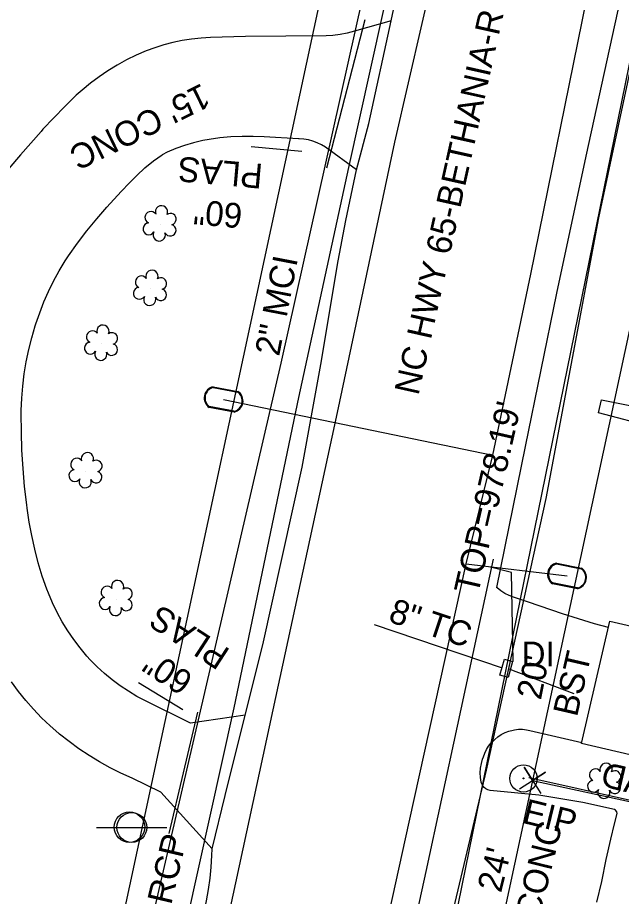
# Model space of a CAD drawing. Extents: x 1614611 to 1617571, y 898867 to 905462.
# Drawn here: x 1616442 to 1616539.4, y 901015.6 to 901157.4 of the extents above; entities that cross this region are included whole.
import ezdxf

# ---------------------------------------------------------------- set-up
doc = ezdxf.new("R2010")
doc.units = 0
for name, color, linetype in [('Exist Boundary Watershed Impervious C 09', 7, 'Continuous'), ('Exist Building Metal Canopy', 7, 'Continuous'), ('Exist Drainage Structure Drop Inlet CELL', 7, 'Continuous'), ('Exist Other Culture Area Outline', 7, 'Continuous'), ('Exist Other Culture Fence Line', 7, 'Continuous'), ('Exist Other Culture Fence Line Text', 7, 'Continuous'), ('Exist Plan Preparation Watershed Yellow', 7, 'Continuous'), ('Exist Roads EOP Other Text', 7, 'Continuous'), ('Exist Roads EOT Text', 7, 'Continuous'), ('Exist Structure Minor Catch Basin Top Elevation', 7, 'Continuous'), ('Exist Structure Minor Pipes RCP 8 Inch', 7, 'Continuous'), ('Exist Structure Minor Pipes RCP 8 Inch Text', 7, 'Continuous'), ('Exist Utilities Gas UG Line SUE LOS B', 7, 'Continuous'), ('Exist Utilities Other Pole CELL', 7, 'Continuous'), ('Exist Utilities Sanitary Sewer UG Line', 7, 'Continuous'), ('Exist Utilities Telephone Pole CELL', 7, 'Continuous'), ('Exist Utilities Telephone UG Cable SUE LOS B', 7, 'Continuous'), ('Exist Utilities Telephone UG FO SUE LOS B', 7, 'Continuous'), ('Exist Utilities Telephone UG FO SUE LOS C', 7, 'Continuous'), ('Exist Utilities Telephone UG FO SUE LOS C Text', 7, 'Continuous'), ('Exist Utilities Water UG Line SUE LOS B', 7, 'Continuous'), ('Exist Vegetation Shrub CELL', 7, 'Continuous'), ('Prop Drainage Structure Catch Basin Adjust CELL', 7, 'Continuous'), ('Prop Drainage Structure Pipe Alternate 30in Label', 7, 'Continuous'), ('Prop Drainage Structure Tops and Inverts LABEL', 7, 'Continuous'), ('Prop Earthen Structure Head Ditch Label', 7, 'Continuous'), ('Prop Erosion Embankment Toe Protection CELL', 7, 'Continuous'), ('Prop Erosion Embankment Toe Protection with Rip Rap 2 Detail CELL', 7, 'Continuous'), ('Prop Plan Preparation Drainage Notes Label', 7, 'Continuous'), ('Prop Plan Preparation Table Ditch Data CELL', 7, 'Continuous'), ('Prop SS Transition Line', 7, 'Continuous'), ('Scratch_Level_1', 7, 'Continuous'), ('Scratch_Level_9', 7, 'Continuous')]:
    doc.layers.add(name, color=color, linetype=linetype)

msp = doc.modelspace()

# ---------------------------------------------------------------- linework, layer by layer
at = {"layer": 'Exist Boundary Watershed Impervious C 09'}
msp.add_lwpolyline([(1616503.24, 900998.28), (1616507.89, 901019.64), (1616512.97, 901043.12), (1616518.77, 901070.05)], dxfattribs=at)
at = {"layer": 'Exist Building Metal Canopy'}
msp.add_lwpolyline([(1616537.54, 901060.03), (1616557.18, 901055.5), (1616552.62, 901035.75), (1616532.98, 901040.28)], close=True, dxfattribs=at)
at = {"layer": 'Exist Other Culture Area Outline'}
msp.add_lwpolyline([(1616556.26, 901088.08), (1616552.83, 901089.13), (1616544.7, 901091.24), (1616535.73, 901093.64), (1616536.2, 901095.73), (1616549.45, 901093.07), (1616560.94, 901090.97), (1616563.28, 901090.43)], dxfattribs=at)
at = {"layer": 'Exist Other Culture Fence Line'}
for p, q in [((1616487.82, 901135.78), (1616479.68, 901136.51)), ((1616468.64, 901045.76), (1616461.46, 901050.08))]:
    msp.add_line(p, q, dxfattribs=at)
msp.add_lwpolyline([(1616524.45, 901034.81), (1616540.38, 901031.29), (1616562.24, 901026.28), (1616602, 901017.55)], dxfattribs=at)
at = {"layer": 'Exist Plan Preparation Watershed Yellow'}
for radius in [2.2, 0.0707]:
    msp.add_circle((1616523.61, 901034.68), radius, dxfattribs=at)
at = {"layer": 'Exist Structure Minor Pipes RCP 8 Inch'}
for p, q in [((1616520.23, 901052.47), (1616499.59, 901059.42)), ((1616531.78, 901048.31), (1616521.3, 901052.27))]:
    msp.add_line(p, q, dxfattribs=at)
at = {"layer": 'Exist Utilities Gas UG Line SUE LOS B'}
msp.add_lwpolyline([(1616322.64, 900340.02), (1616331.7, 900383.47), (1616341.84, 900429.49), (1616351.28, 900469.28), (1616360.02, 900508.87), (1616371.67, 900559.03), (1616383.19, 900606.2), (1616391.55, 900647.56), (1616394.55, 900660.9), (1616399.49, 900682.3), (1616411.61, 900739.4), (1616413.42, 900748.01), (1616416.23, 900761.6), (1616425.39, 900807.83), (1616436.54, 900860.35), (1616446.5, 900906.58), (1616457.16, 900954), (1616467.42, 901003.11), (1616476.93, 901046.05), (1616487.34, 901096.12), (1616495.45, 901133.17), (1616502.64, 901165.78)], dxfattribs=at)
at = {"layer": 'Exist Utilities Other Pole CELL'}
msp.add_circle((1616460.02, 901026.82), 2.46, dxfattribs=at)
at = {"layer": 'Exist Utilities Sanitary Sewer UG Line'}
msp.add_lwpolyline([(1616444.8, 900682.93), (1616490.78, 900905.02), (1616557.11, 901230.35), (1616512.18, 901240.77)], dxfattribs=at)
at = {"layer": 'Exist Utilities Telephone Pole CELL'}
for p, q in [((1616454.73, 901026.77), (1616466.07, 901026.77)), ((1616460.4, 901026.77), (1616460.4, 901026.77))]:
    msp.add_line(p, q, dxfattribs=at)
msp.add_circle((1616460.4, 901026.77), 2.41, dxfattribs=at)
at = {"layer": 'Exist Utilities Telephone UG Cable SUE LOS B'}
msp.add_lwpolyline([(1616386.12, 900682.91), (1616386.99, 900684.21), (1616397.61, 900729.94), (1616403.67, 900741.28), (1616418.45, 900757.41), (1616431.02, 900805.67), (1616441.22, 900852.26), (1616452.75, 900905.89), (1616463.74, 900953.48), (1616472.94, 900998.19), (1616483.21, 901045.76), (1616493.6, 901093.66), (1616502.86, 901137.25), (1616509.49, 901166.04), (1616516.02, 901201.09), (1616513.47, 901204.29), (1616504.34, 901207.7), (1616503.04, 901208.05)], dxfattribs=at)
at = {"layer": 'Exist Utilities Telephone UG FO SUE LOS B'}
msp.add_lwpolyline([(1616361.31, 900327.32), (1616372.74, 900375.18), (1616381.89, 900419.08), (1616391.52, 900460.55), (1616402.98, 900510.37), (1616412.32, 900555.07), (1616423.47, 900606.59), (1616437.64, 900664.03), (1616444.4, 900703.78), (1616454.35, 900748.64), (1616464.75, 900795.88), (1616474.48, 900841.84), (1616484.09, 900886.8), (1616494.25, 900933.3), (1616504.35, 900979.92), (1616517.65, 901036.02), (1616527.27, 901079.83), (1616535.79, 901125.09), (1616545.13, 901168.85)], dxfattribs=at)
at = {"layer": 'Exist Utilities Telephone UG FO SUE LOS C'}
for p, q in [((1616484.52, 901101.62), (1616529.07, 901301.44)), ((1616403.99, 900755.27), (1616484.52, 901101.62))]:
    msp.add_line(p, q, dxfattribs=at)
at = {"layer": 'Exist Utilities Water UG Line SUE LOS B'}
for p, q in [((1616475.22, 901095.78), (1616518.64, 901086.8)), ((1616514.38, 901069.28), (1616530.64, 901067.33))]:
    msp.add_line(p, q, dxfattribs=at)
msp.add_lwpolyline([(1616354.08, 900334.27), (1616364.03, 900380.59), (1616373.54, 900426.18), (1616384.4, 900474.12), (1616397.15, 900529.91), (1616407.93, 900577.61), (1616418.54, 900626.53), (1616430.91, 900677.69), (1616440.01, 900719.87), (1616446.28, 900750.39), (1616446.79, 900752.77), (1616454.64, 900794.87), (1616464.62, 900842.16), (1616472.64, 900881.54), (1616480.58, 900916.03), (1616487.23, 900947.29), (1616493.22, 900973.35), (1616505.14, 901027.6), (1616514.38, 901069.28), (1616518.64, 901086.8), (1616524.79, 901115.98), (1616533.76, 901160.14)], dxfattribs=at)
at = {"layer": 'Exist Vegetation Shrub CELL'}
for p, q in [((1616464.97, 901123.99), (1616464.97, 901123.99)), ((1616463.42, 901113.6), (1616463.42, 901113.6)), ((1616455.52, 901104.75), (1616455.52, 901104.75)), ((1616453.01, 901084.19), (1616453.01, 901084.19)), ((1616457.9, 901063.58), (1616457.9, 901063.58)), ((1616536.71, 901034.11), (1616536.71, 901034.11))]:
    msp.add_line(p, q, dxfattribs=at)
for centre, radius, start, end in [((1616463.49, 901125.12), 0.968, 35.8908, 245.4216), ((1616465.2, 901126.03), 0.99, 334.8391, 200.4717), ((1616466.64, 901124.86), 0.929, 284.4567, 126.0861), ((1616463.17, 901123.29), 0.955, 95.1099, 327.9534), ((1616466.61, 901123.07), 0.937, 204.9913, 73.4601), ((1616464.84, 901122.31), 0.984, 151.2797, 21.387), ((1616463.65, 901115.64), 0.99, 334.8391, 200.4717), ((1616461.94, 901114.72), 0.968, 35.8908, 245.4216), ((1616465.09, 901114.47), 0.929, 284.4567, 126.0861), ((1616461.62, 901112.89), 0.955, 95.1099, 327.9534), ((1616465.06, 901112.67), 0.937, 204.9913, 73.4601), ((1616463.29, 901111.91), 0.984, 151.2797, 21.387), ((1616455.75, 901106.79), 0.99, 334.8391, 200.4717), ((1616454.04, 901105.88), 0.968, 35.8908, 245.4216), ((1616457.19, 901105.62), 0.929, 284.4567, 126.0861), ((1616453.72, 901104.05), 0.955, 95.1099, 327.9534), ((1616457.16, 901103.82), 0.937, 204.9913, 73.4601), ((1616455.39, 901103.07), 0.984, 151.2797, 21.387), ((1616451.53, 901085.32), 0.968, 35.8908, 245.4216), ((1616453.24, 901086.23), 0.99, 334.8391, 200.4717), ((1616454.68, 901085.06), 0.929, 284.4567, 126.0861), ((1616451.21, 901083.49), 0.955, 95.1099, 327.9534), ((1616454.65, 901083.26), 0.937, 204.9913, 73.4601), ((1616452.88, 901082.51), 0.984, 151.2797, 21.387), ((1616458.12, 901065.62), 0.99, 334.8391, 200.4717), ((1616456.41, 901064.71), 0.968, 35.8908, 245.4216), ((1616459.57, 901064.45), 0.929, 284.4567, 126.0861), ((1616456.1, 901062.88), 0.955, 95.1099, 327.9534), ((1616459.53, 901062.65), 0.937, 204.9913, 73.4601), ((1616457.77, 901061.9), 0.984, 151.2797, 21.387), ((1616536.93, 901036.15), 0.99, 334.8391, 200.4717), ((1616535.22, 901035.24), 0.968, 35.8908, 245.4216), ((1616538.38, 901034.98), 0.929, 284.4567, 126.0861), ((1616534.91, 901033.4), 0.955, 95.1099, 327.9534), ((1616538.34, 901033.18), 0.937, 204.9913, 73.4601), ((1616536.58, 901032.43), 0.984, 151.2797, 21.387)]:
    msp.add_arc(centre, radius, start, end, dxfattribs=at)
at = {"layer": 'Prop Drainage Structure Pipe Alternate 30in Label'}
msp.add_line((1616525.06, 901034.36), (1616968.37, 900937.26), dxfattribs=at)
at = {"layer": 'Prop Drainage Structure Tops and Inverts LABEL'}
msp.add_line((1616525.06, 901034.36), (1616525.06, 901034.36), dxfattribs=at)
msp.add_lwpolyline([(1616522.95, 901033.02), (1616527.16, 901035.71), (1616525.06, 901034.36), (1616523.71, 901036.47), (1616526.41, 901032.26)], dxfattribs=at)
at = {"layer": 'Prop Earthen Structure Head Ditch Label'}
for p, q in [((1616609.17, 901425.29), (1616459.79, 900731.01)), ((1616534.41, 901363.05), (1616401.46, 900745.15))]:
    msp.add_line(p, q, dxfattribs=at)
at = {"layer": 'Prop Erosion Embankment Toe Protection CELL'}
msp.add_lwpolyline([(1616519.8, 901051.31), (1616520.52, 901053.92), (1616521.85, 901053.55), (1616521.13, 901050.94)], close=True, dxfattribs=at)
at = {"layer": 'Prop Plan Preparation Drainage Notes Label'}
msp.add_lwpolyline([(1616521.94, 901053.52), (1616521.66, 901067.86), (1616518.31, 901068.75)], dxfattribs=at)
at = {"layer": 'Prop Plan Preparation Table Ditch Data CELL'}
for p, q in [((1616498, 901157.01), (1616491.8, 901133.09)), ((1616470.99, 901045.38), (1616466.37, 901025.77))]:
    msp.add_line(p, q, dxfattribs=at)
at = {"layer": 'Prop SS Transition Line'}
for p, q in [((1616475.22, 901095.78), (1616475.22, 901095.78)), ((1616530.64, 901067.33), (1616530.64, 901067.33))]:
    msp.add_line(p, q, dxfattribs=at)
for points in [[(1616473.51, 901097.7), (1616477.51, 901096.94)], [(1616473.53, 901097.83), (1616477.54, 901097.08)], [(1616476.93, 901093.87), (1616472.9, 901094.63)], [(1616476.91, 901093.74), (1616472.88, 901094.5)], [(1616528.94, 901069.25), (1616532.94, 901068.47)], [(1616528.97, 901069.39), (1616532.97, 901068.6)], [(1616532.31, 901065.27), (1616528.29, 901066.06)], [(1616532.34, 901065.4), (1616528.31, 901066.19)]]:
    msp.add_lwpolyline(points, dxfattribs=at)
for centre, radius, start, end in [((1616473.94, 901096.02), 1.86, 102.492, 235.2934), ((1616473.95, 901096.02), 1.73, 104.6149, 233.0963), ((1616476.49, 901095.55), 1.86, 282.9623, 55.6223), ((1616476.5, 901095.54), 1.73, 284.4411, 54.1868), ((1616529.35, 901067.57), 1.86, 102.0573, 234.8587), ((1616529.37, 901067.57), 1.73, 104.1802, 232.6617), ((1616531.91, 901067.08), 1.86, 282.5276, 55.1877), ((1616531.92, 901067.08), 1.73, 284.0065, 53.7521)]:
    msp.add_arc(centre, radius, start, end, dxfattribs=at)
at = {"layer": 'Scratch_Level_1'}
for points in [[(1616502.25, 901156.85), (1616496.32, 901155.16), (1616495.17, 901154.85), (1616494, 901154.63), (1616492.82, 901154.48), (1616491.76, 901154.42), (1616478.77, 901154.33), (1616473.11, 901154.13), (1616471.58, 901154.06), (1616470.06, 901153.9), (1616468.55, 901153.67), (1616467.05, 901153.36), (1616465.57, 901152.97), (1616464.11, 901152.5), (1616462.73, 901151.98), (1616461.13, 901151.29), (1616459.57, 901150.52), (1616458.05, 901149.69), (1616456.56, 901148.78), (1616455.12, 901147.81), (1616453.72, 901146.77), (1616452.38, 901145.67), (1616451.42, 901144.83), (1616449.59, 901143.04), (1616447.8, 901141.21), (1616446.07, 901139.34), (1616445.76, 901138.99), (1616442.45, 901135.2)], [(1616496.65, 901132.78), (1616491.65, 901136.44), (1616491.01, 901136.85), (1616490.34, 901137.18), (1616489.63, 901137.45), (1616488.9, 901137.64), (1616488.15, 901137.76), (1616487.4, 901137.79), (1616487.32, 901137.79), (1616481.76, 901138.12), (1616479.98, 901138.19), (1616478.19, 901138.19), (1616476.41, 901138.11), (1616474.63, 901137.94), (1616472.87, 901137.7), (1616471.84, 901137.52), (1616470.37, 901137.17), (1616468.92, 901136.75), (1616467.49, 901136.25), (1616466.13, 901135.67), (1616465.33, 901135.21)], [(1616442.45, 901135.2), (1616440.58, 901133.01), (1616440.51, 901132.93), (1616439.9, 901132.21), (1616438.22, 901130.25), (1616437.5, 901129.56), (1616436.73, 901128.94), (1616435.92, 901128.38), (1616435.06, 901127.89), (1616434.16, 901127.47), (1616433.75, 901127.31), (1616432.66, 901127.03), (1616431.57, 901126.83), (1616430.46, 901126.71), (1616429.34, 901126.67), (1616428.22, 901126.71), (1616427.68, 901126.76), (1616413.78, 901128.36)], [(1616478.7, 901044.85), (1616469.88, 901043.58), (1616462.64, 901047.16), (1616461.23, 901047.91), (1616459.85, 901048.74), (1616458.52, 901049.63), (1616457.23, 901050.58), (1616455.99, 901051.6), (1616454.8, 901052.67), (1616453.66, 901053.81), (1616453.13, 901054.39), (1616452.05, 901055.71), (1616451.03, 901057.08), (1616450.07, 901058.49), (1616449.18, 901059.95), (1616448.37, 901061.44), (1616447.62, 901062.97), (1616446.94, 901064.53), (1616446.68, 901065.19), (1616445.96, 901067.31), (1616445.32, 901069.46), (1616444.75, 901071.63), (1616444.26, 901073.82), (1616443.85, 901076.02), (1616443.52, 901078.24), (1616443.45, 901078.81), (1616443.11, 901081.74), (1616442.85, 901084.67), (1616442.68, 901087.6), (1616442.58, 901090.54), (1616442.57, 901093.48), (1616442.57, 901094), (1616442.66, 901095.97), (1616442.82, 901097.95), (1616443.06, 901099.91), (1616443.38, 901101.87), (1616443.78, 901103.81), (1616444.26, 901105.73), (1616444.82, 901107.63), (1616444.93, 901108), (1616445.54, 901109.76), (1616446.21, 901111.5), (1616446.96, 901113.21), (1616447.78, 901114.88), (1616448.67, 901116.51), (1616449.64, 901118.11), (1616450.18, 901118.95), (1616451.64, 901120.98), (1616453.16, 901122.97), (1616454.74, 901124.92), (1616456.38, 901126.81), (1616458.08, 901128.65), (1616458.76, 901129.35), (1616459.96, 901130.66), (1616461.22, 901131.91), (1616462.53, 901133.11), (1616463.89, 901134.24), (1616465.33, 901135.21)], [(1616537.31, 901059.03), (1616535.06, 901059.58), (1616529.92, 901061.2), (1616524.42, 901063.12), (1616522, 901063.89), (1616521.28, 901064.16), (1616520.6, 901064.5), (1616519.95, 901064.9), (1616519.35, 901065.38), (1616519.28, 901065.44)], [(1616473.35, 901023.31), (1616465.08, 901032.48), (1616460.44, 901034.71), (1616458.65, 901035.52), (1616456.9, 901036.4), (1616455.19, 901037.35), (1616453.51, 901038.37), (1616451.88, 901039.45), (1616450.3, 901040.61), (1616448.76, 901041.82), (1616448.64, 901041.92), (1616447.22, 901043.17), (1616445.85, 901044.47), (1616444.54, 901045.83), (1616443.29, 901047.25), (1616442.1, 901048.71), (1616440.97, 901050.23)], [(1616535.42, 901014.74), (1616536.23, 901018.05), (1616536.94, 901021.58), (1616537.7, 901024.89), (1616538.3, 901027.33), (1616538.71, 901029), (1616538.67, 901029.31), (1616538.48, 901029.58), (1616538.29, 901029.67), (1616533.17, 901030.8), (1616526.06, 901031.97), (1616518.23, 901032.75), (1616517.88, 901032.82), (1616517.55, 901032.98), (1616517.27, 901033.2), (1616517.03, 901033.48), (1616516.86, 901033.8), (1616516.78, 901034.09), (1616516.67, 901034.83), (1616516.64, 901035.59), (1616516.69, 901036.34), (1616516.81, 901037.08), (1616517.02, 901037.8), (1616517.15, 901038.14), (1616517.35, 901038.76), (1616517.63, 901039.35), (1616517.97, 901039.9), (1616518.39, 901040.4), (1616518.86, 901040.85), (1616518.96, 901040.94), (1616519.48, 901041.38), (1616520.03, 901041.76), (1616520.64, 901042.07), (1616521.27, 901042.3), (1616521.93, 901042.46), (1616522.17, 901042.51), (1616522.82, 901042.59), (1616523.47, 901042.6), (1616524.12, 901042.52), (1616524.65, 901042.4), (1616533.02, 901040.47)]]:
    msp.add_lwpolyline(points, dxfattribs=at)
at = {"layer": 'Scratch_Level_9'}
for points in [[(1616574.25, 901322.14), (1616569.01, 901297.34), (1616561.91, 901264.45), (1616556.05, 901236.56), (1616549.5, 901207.53), (1616542.18, 901173.84), (1616533.69, 901135.03)], [(1616498.63, 901140.3), (1616502.25, 901156.85), (1616504.26, 901166.16)], [(1616436.39, 900846.5), (1616442.3, 900874.05), (1616447.95, 900900.18), (1616453.52, 900925.57), (1616457.99, 900946.8), (1616463.22, 900971), (1616468.64, 900996.67), (1616472.45, 901014.95), (1616472.78, 901016.76), (1616473.04, 901018.57), (1616473.22, 901020.39), (1616473.33, 901022.22), (1616473.35, 901023.31), (1616475.46, 901031.92), (1616478.7, 901044.85), (1616481.54, 901056.24), (1616487.87, 901084.85), (1616490.93, 901101.42), (1616493.73, 901118.12), (1616494.93, 901124.61), (1616496.65, 901132.78), (1616498.63, 901140.3)], [(1616533.69, 901135.03), (1616528.92, 901112.91), (1616523.86, 901088.17), (1616519.28, 901065.44)]]:
    msp.add_lwpolyline(points, dxfattribs=at)

# ---------------------------------------------------------------- texts
at = {"layer": 'Exist Drainage Structure Drop Inlet CELL'}
msp.add_text('EIP', height=4, rotation=346.345, dxfattribs=at).set_placement((1616523.26, 901027.54))
at = {"layer": 'Exist Other Culture Fence Line Text'}
for s, rotation, p in [('PLAS', 174.8396, (1616481.68, 901133.73)), ('60"', 174.8396, (1616478.39, 901127.34)), ('PLAS', 146.9688, (1616476.46, 901055.36)), ('60"', 146.9688, (1616470.57, 901051.24)), ('36" WD', 166.8452, (1616554.55, 901033.2))]:
    msp.add_text(s, height=4, rotation=rotation, dxfattribs=at).set_placement(p)
at = {"layer": 'Exist Roads EOP Other Text'}
for s, rotation, p in [("15' CONC", 205.9905, (1616471.72, 901146.84)), ("20'", 78.6173, (1616526.4, 901047.2)), ('CONC', 76.1607, (1616526.14, 901011.86)), ("24' ", 76.1607, (1616519.98, 901016.11))]:
    msp.add_text(s, height=4, rotation=rotation, dxfattribs=at).set_placement(p)
at = {"layer": 'Exist Roads EOT Text'}
for s, rotation, p in [('NC HWY 65-BETHANIA-RURAL HALL RD.', 77.4143, (1616506.65, 901096.31)), ('BST', 77.0004, (1616532.23, 901044.47))]:
    msp.add_text(s, height=4, rotation=rotation, dxfattribs=at).set_placement(p)
at = {"layer": 'Exist Structure Minor Catch Basin Top Elevation'}
msp.add_text("TOP=978.19'", height=4, rotation=77.1231, dxfattribs=at).set_placement((1616516.26, 901064.17))
at = {"layer": 'Exist Structure Minor Pipes RCP 8 Inch Text'}
msp.add_text('8" TC', height=4, rotation=341.3811, dxfattribs=at).set_placement((1616501.62, 901060.01))
at = {"layer": 'Exist Utilities Telephone UG FO SUE LOS C Text'}
msp.add_text('2" MCI', height=4, rotation=79.0991, dxfattribs=at).set_placement((1616484.17, 901102.63))
at = {"layer": 'Prop Drainage Structure Catch Basin Adjust CELL'}
msp.add_text('DI', height=4, dxfattribs=at).set_placement((1616523.3, 901052.73))
at = {"layer": 'Prop Erosion Embankment Toe Protection with Rip Rap 2 Detail CELL'}
msp.add_text('15" RCP', height=4, rotation=76.7527, dxfattribs=at).set_placement((1616464.62, 901005.08))

doc.saveas('drawing.dxf')
